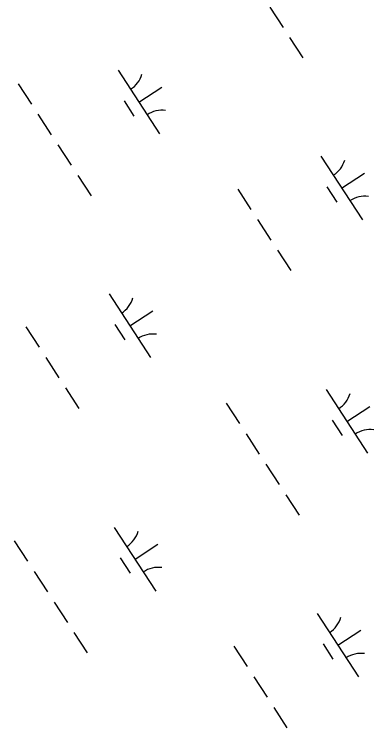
# Model space of a CAD drawing. Extents: x 3953924 to 3974542, y 193747 to 216192.
# Drawn here: x 3966663.8 to 3966900.3, y 204247.1 to 204716.9 of the extents above; entities that cross this region are included whole.
import ezdxf

# ---------------------------------------------------------------- set-up
doc = ezdxf.new("R2010")
doc.units = 0
doc.layers.add('V-WETL-SWMP', color=7, linetype='Continuous')

msp = doc.modelspace()

# ---------------------------------------------------------------- linework, layer by layer
at = {"layer": 'V-WETL-SWMP'}
for p, q in [((3966831.89, 204721.67), (3966840.62, 204708.26)), ((3966844.98, 204701.55), (3966853.71, 204688.15)), ((3966732.12, 204680.08), (3966759.4, 204638.18)), ((3966666.3, 204671.15), (3966675.03, 204657.74)), ((3966745.76, 204659.13), (3966760.84, 204668.95)), ((3966736.02, 204659.95), (3966742.56, 204649.89)), ((3966679.39, 204651.04), (3966688.12, 204637.63)), ((3966692.48, 204630.92), (3966701.21, 204617.51)), ((3966865.54, 204623.47), (3966892.82, 204581.56)), ((3966705.58, 204610.81), (3966714.31, 204597.4)), ((3966879.18, 204602.52), (3966894.26, 204612.34)), ((3966810.78, 204601.79), (3966819.51, 204588.38)), ((3966869.44, 204603.34), (3966875.99, 204593.28)), ((3966823.88, 204581.68), (3966832.61, 204568.27)), ((3966836.97, 204561.56), (3966845.7, 204548.15)), ((3966726.14, 204532.72), (3966753.41, 204490.82)), ((3966739.77, 204511.77), (3966754.86, 204521.59)), ((3966671.38, 204511.05), (3966680.11, 204497.64)), ((3966730.03, 204512.59), (3966736.58, 204502.53)), ((3966684.47, 204490.93), (3966693.2, 204477.52)), ((3966697.57, 204470.82), (3966706.29, 204457.41)), ((3966869.03, 204469.76), (3966896.3, 204427.86)), ((3966803.21, 204460.83), (3966811.93, 204447.42)), ((3966882.66, 204448.81), (3966897.75, 204458.63)), ((3966872.92, 204449.63), (3966879.47, 204439.57)), ((3966816.3, 204440.72), (3966825.03, 204427.31)), ((3966829.39, 204420.6), (3966838.12, 204407.19)), ((3966842.48, 204400.49), (3966851.21, 204387.08)), ((3966729.62, 204379.02), (3966756.9, 204337.12)), ((3966663.8, 204370.09), (3966672.53, 204356.68)), ((3966743.26, 204358.07), (3966758.34, 204367.89)), ((3966733.52, 204358.89), (3966740.07, 204348.83)), ((3966676.89, 204349.97), (3966685.62, 204336.56)), ((3966689.99, 204329.86), (3966698.72, 204316.45)), ((3966863.04, 204322.4), (3966890.32, 204280.5)), ((3966703.08, 204309.75), (3966711.81, 204296.34)), ((3966876.68, 204301.45), (3966891.77, 204311.27)), ((3966808.29, 204300.73), (3966817.01, 204287.32)), ((3966866.94, 204302.27), (3966873.49, 204292.21)), ((3966821.38, 204280.61), (3966830.11, 204267.2)), ((3966834.47, 204260.5), (3966843.2, 204247.09))]:
    msp.add_line(p, q, dxfattribs=at)
for centre, start, end in [((3966730.89, 204682.41), 302.2901, 343.8338), ((3966761.02, 204636.11), 82.2901, 123.8337), ((3966864.31, 204625.79), 302.2901, 343.8338), ((3966894.45, 204579.5), 82.2901, 123.8337), ((3966724.9, 204535.05), 302.2901, 343.8338), ((3966755.04, 204488.75), 82.2901, 123.8337), ((3966867.79, 204472.09), 302.2901, 343.8338), ((3966897.93, 204425.79), 82.2901, 123.8337), ((3966728.39, 204381.35), 302.2901, 343.8338), ((3966758.53, 204335.05), 82.2901, 123.8337), ((3966861.81, 204324.73), 302.2901, 343.8338), ((3966891.95, 204278.43), 82.2901, 123.8337)]:
    msp.add_arc(centre, 17.62, start, end, dxfattribs=at)

doc.saveas('drawing.dxf')
